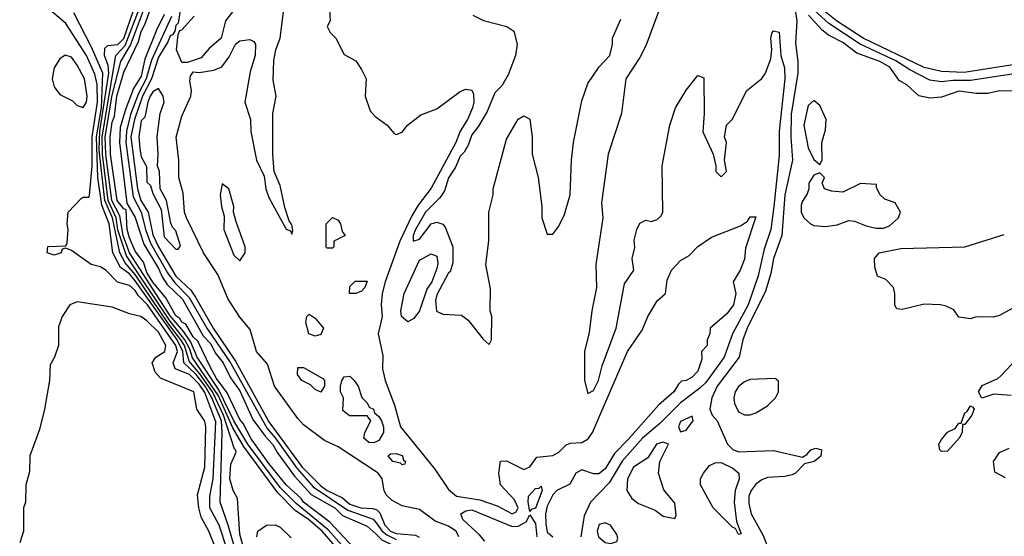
# Model space of a CAD drawing. Header units: inches. Extents: x 2380053 to 2584298, y 380219 to 546618.
# Tile 553 of 656: x 2498771 to 2502166, y 480272 to 482054. Entities that reach past the tile are written whole.
import ezdxf

# ---------------------------------------------------------------- set-up
doc = ezdxf.new("R2010")
doc.units = ezdxf.units.IN
doc.header["$MEASUREMENT"] = 0
doc.layers.add('C4498', color=7, linetype='Continuous')
doc.layers.add('C5408', color=7, linetype='Continuous')

msp = doc.modelspace()

# ---------------------------------------------------------------- linework, layer by layer
at = {"layer": 'C4498', "color": 2}
for points, elevation in [([(2499582, 480090), (2499530, 480279), (2499522.4, 480402.4), (2499508, 480430), (2499495.4, 480470), (2499499.4, 480520.6), (2499517.2, 480562.8), (2499516, 480570), (2499512.1, 480572.1), (2499474.6, 480690), (2499436.1, 480770), (2499392.8, 480832.8), (2499355.8, 480875.8), (2499339.3, 480930), (2499327.4, 480950), (2499284.7, 481004.7), (2499170, 481175.2), (2499135.2, 481215.2), (2499116.6, 481250), (2499091.5, 481370), (2499064.6, 481430), (2499045.4, 481605.4), (2499047.6, 481670), (2499078.8, 481870), (2499076.4, 481896.4), (2499063.7, 481930), (2499064.6, 481955.4), (2499075.2, 481964.8), (2499110, 481968.4), (2499130, 481989.2), (2499196.8, 482183.2)], 14), ([(2499883.5, 480210), (2499814.2, 480290), (2499767.1, 480330), (2499720.7, 480360.7), (2499661.8, 480421.8), (2499542.8, 480582.8), (2499506.3, 480646.3), (2499456.3, 480756.4), (2499367.2, 480887.2), (2499357.7, 480917.7), (2499340.6, 480950), (2499290, 481014.4), (2499139.4, 481239.4), (2499109.7, 481329.7), (2499104.2, 481370), (2499076.9, 481430), (2499057.2, 481590), (2499056, 481650), (2499102.4, 481930), (2499135.5, 481964.5), (2499212.8, 482170)], 10), ([(2499909.9, 480210), (2499834.8, 480294.8), (2499725.1, 480385.1), (2499670, 480440.5), (2499558.4, 480590), (2499510, 480670.7), (2499457.8, 480777.8), (2499383.5, 480890), (2499361.3, 480941.3), (2499337.3, 480977.3), (2499290, 481033), (2499149.9, 481250), (2499128, 481310), (2499116.9, 481376.9), (2499089, 481430), (2499068.1, 481590), (2499066.5, 481650), (2499090, 481793.4), (2499120.4, 481910), (2499153.6, 481966.4), (2499229.1, 482170)], 6), ([(2499936.8, 480216.8), (2499840.6, 480320.6), (2499750, 480389.9), (2499742.4, 480402.4), (2499689.8, 480450), (2499630, 480522.7), (2499570, 480607.7), (2499541.6, 480661.6), (2499530, 480674.7), (2499486.8, 480766.8), (2499450, 480816.4), (2499430, 480851.8), (2499385.4, 480945.4), (2499370, 480960.4), (2499343.9, 481003.9), (2499330, 481011.2), (2499323.2, 481023.2), (2499310, 481032.8), (2499275, 481095), (2499230, 481149), (2499210, 481182), (2499197.8, 481217.8), (2499170, 481255.6), (2499150, 481301.3), (2499142.1, 481330), (2499138, 481398), (2499130, 481401.6), (2499107.1, 481430), (2499084.3, 481590), (2499082.8, 481650), (2499090, 481700.4), (2499098.3, 481721.7), (2499106.4, 481790), (2499130, 481872.7), (2499180.8, 481979.2), (2499190, 482013.1), (2499203, 482037), (2499250, 482168.4)], 2), ([(2499328.3, 482110), (2499317.8, 482042.3), (2499310, 482034.5), (2499305.8, 482014.2), (2499298, 482002), (2499290, 481998.7), (2499282.3, 481977.7), (2499250, 481924.4), (2499226, 481850), (2499194.6, 481790), (2499166.9, 481710), (2499155, 481650), (2499177, 481470), (2499189, 481430), (2499213.8, 481390), (2499230, 481312.2), (2499249.6, 481270), (2499309.8, 481169.8), (2499361.4, 481121.4), (2499377.3, 481097.3), (2499438.6, 480990), (2499515.7, 480875.7), (2499630, 480667), (2499745.8, 480510), (2499810, 480445.6), (2499831.7, 480430), (2499884.4, 480404.4), (2499910, 480383.2), (2499947.3, 480370), (2499988.4, 480368.4), (2500000, 480364.1)], 10), ([(2499838, 482110), (2499842, 482050), (2499832, 482030), (2499842, 482010), (2499862, 481990), (2499890, 481934), (2499930, 481912), (2499950, 481882), (2499966, 481850), (2499962.8, 481790), (2499979.8, 481739.8), (2499998.5, 481718.5), (2500000, 481717.5)], 10), ([(2499512.4, 480150), (2499459, 480310), (2499427.3, 480370), (2499427.4, 480410), (2499438.9, 480470), (2499447.1, 480667.2), (2499410, 480768.6), (2499390, 480796.9), (2499357.3, 480830), (2499307.3, 480850), (2499301.1, 480870), (2499315.6, 480910), (2499310.3, 480930), (2499211.8, 481070), (2499181.5, 481101.5), (2499170, 481120.4), (2499150, 481136.9), (2499108.3, 481148.3), (2499070, 481189.2), (2499050, 481202), (2499018, 481210), (2498950, 481258), (2498930, 481266), (2498918, 481262), (2498914, 481250), (2498890, 481242), (2498866, 481250), (2498868.4, 481271.6), (2498930, 481274), (2498935.3, 481284.7), (2498939, 481330), (2498935.3, 481350), (2498938, 481390), (2498983.1, 481436.9), (2498990, 481442), (2499010, 481442), (2499012, 481448), (2499021.6, 481550), (2499021.7, 481650), (2499040.1, 481770), (2499038.4, 481830), (2499030, 481865.6), (2499001.5, 481930), (2498930, 482040.7), (2498860.5, 482100.5)], 22), ([(2499540, 480140), (2499490.5, 480310.5), (2499462.7, 480390), (2499469.9, 480630), (2499466.7, 480670), (2499434.4, 480750), (2499411.1, 480790), (2499379.5, 480830), (2499337.1, 480870), (2499333.3, 480910), (2499314.5, 480950), (2499170, 481153.2), (2499150, 481177), (2499119.4, 481199.4), (2499092.6, 481250), (2499079.4, 481350), (2499054.5, 481414.5), (2499040.5, 481510), (2499035.9, 481650), (2499052.9, 481750), (2499057.6, 481870), (2499019.4, 481959.4), (2498958, 482078)], 18), ([(2499270, 482072.3), (2499242.6, 482017.4), (2499202.4, 481917.6), (2499190, 481859.5), (2499163.9, 481816.1), (2499136, 481744), (2499118.3, 481681.7), (2499115.1, 481630), (2499141.1, 481421.1), (2499170, 481372.2), (2499199.2, 481279.2), (2499250, 481195.6), (2499264.2, 481164.2), (2499280.4, 481140.4), (2499333.2, 481090), (2499403.8, 480963.8), (2499430, 480935.5), (2499444.8, 480904.8), (2499473.1, 480870), (2499498.7, 480818.7), (2499530, 480774), (2499575.5, 480675.5), (2499617.6, 480617.6), (2499643.6, 480590), (2499660.2, 480560.2), (2499719.3, 480479.3), (2499776.4, 480416.4), (2499857.6, 480370), (2499884.2, 480344.2), (2499970, 480307.2), (2500000, 480279.2)], 2), ([(2500000, 480494.6), (2499870, 480580.5), (2499822, 480602), (2499750, 480656.9), (2499730, 480678.4), (2499650, 480789.4), (2499625.9, 480865.9), (2499588.4, 480910), (2499565.6, 480985.6), (2499530, 481027.6), (2499489.7, 481090), (2499454.7, 481174.7), (2499404.8, 481250), (2499346, 481370), (2499339.8, 481390), (2499335.2, 481455.2), (2499319.8, 481510), (2499319.7, 481570), (2499311.3, 481648.7), (2499330, 481721), (2499361.2, 481790), (2499364, 481810), (2499358, 481842), (2499360.4, 481859.6), (2499370, 481874), (2499390, 481872), (2499440.4, 481879.6), (2499468.9, 481891.1), (2499493.6, 481926.4), (2499515.3, 481970), (2499530, 481981), (2499565.4, 481985.4), (2499578.8, 481978.8), (2499584.7, 481970), (2499582.8, 481930), (2499565.5, 481874.5), (2499547.7, 481770), (2499567.7, 481710), (2499567.9, 481667.9), (2499588, 481570), (2499614, 481514), (2499620.5, 481470), (2499630, 481441), (2499690, 481332), (2499705.4, 481325.4), (2499710, 481314), (2499712.9, 481327.1), (2499710, 481346), (2499700.2, 481360.2), (2499685.6, 481405.6), (2499670, 481482), (2499649, 481530), (2499643.7, 481590), (2499643.7, 481730), (2499656.2, 481790), (2499645.8, 481845.8), (2499647.3, 481912.7), (2499654, 481950), (2499669.3, 481990), (2499682, 482090)], 10), ([(2499519.6, 482100.4), (2499480.7, 482050), (2499466, 481990), (2499425.2, 481954.8), (2499397.3, 481922.7), (2499350, 481906), (2499330, 481906), (2499311.8, 481950), (2499317.6, 482002.4), (2499323.3, 482016.7), (2499330, 482019.1), (2499373.3, 482066.7)], 10), ([(2499294.7, 482065.3), (2499226, 481914), (2499207.7, 481850), (2499180.6, 481799.4), (2499153.6, 481726.4), (2499139.4, 481670), (2499137.4, 481630), (2499162.8, 481442.8), (2499190.7, 481390), (2499206.4, 481326.4), (2499222.9, 481282.9), (2499281.3, 481181.3), (2499306.1, 481146.1), (2499355.8, 481095.8), (2499416.4, 480990), (2499498.2, 480870), (2499624.4, 480644.4), (2499652.1, 480612.1), (2499726.5, 480506.5), (2499782.9, 480442.9), (2499902.6, 480362.6), (2499990, 480331), (2500000, 480318)], 6), ([(2499490, 480122.7), (2499423.6, 480290), (2499397.6, 480337.6), (2499389.6, 480370), (2499384.5, 480415.5), (2499409.7, 480510), (2499413.3, 480650), (2499409.6, 480669.6), (2499382, 480710), (2499371.6, 480770), (2499257.2, 480817.2), (2499238, 480838), (2499228.7, 480870), (2499241.2, 480890), (2499272, 480910), (2499274.7, 480930), (2499250, 480975.6), (2499210, 481015.1), (2499188.7, 481030), (2499150, 481039.5), (2499090, 481062.9), (2498970, 481081.2), (2498944.7, 481070), (2498918, 481030), (2498905.4, 480994.6), (2498904.7, 480930), (2498891.3, 480890), (2498876, 480864), (2498874, 480810), (2498857.3, 480710), (2498839.8, 480640.2), (2498806.8, 480550), (2498805.4, 480494.6), (2498792, 480450), (2498791.3, 480390), (2498784.7, 480370), (2498784.7, 480290), (2498771.3, 480250)], 26), ([(2500000, 480598), (2499990, 480594), (2499975.3, 480595.3), (2499958, 480610), (2499962, 480630), (2499982, 480670), (2499970, 480688), (2499908, 480688), (2499886, 480706), (2499888, 480750), (2499878, 480770), (2499878, 480790), (2499882, 480810), (2499890, 480822), (2499910, 480824.7), (2499924.7, 480810), (2499938, 480790), (2499951, 480751), (2499970, 480732), (2499976.9, 480716.9), (2499991, 480710), (2499996, 480696), (2500000, 480692.8)], 6), ([(2499589.5, 480270), (2499592.7, 480290), (2499622, 480310), (2499651.7, 480311.7), (2499670, 480303), (2499706.9, 480266.9)], 10)]:
    msp.add_lwpolyline(points, dxfattribs=dict(at, elevation=elevation))
for points, elevation in [([(2498927.9, 481932.1), (2498910, 481919), (2498890, 481888), (2498883, 481850), (2498890, 481822), (2498910, 481796), (2498953.7, 481773.7), (2498970, 481758), (2498990, 481751.3), (2499001.2, 481770), (2499003.7, 481790), (2498994.3, 481850), (2498970, 481897.2), (2498950, 481925.2)], 26), ([(2499250, 481817.2), (2499230, 481805.1), (2499221.5, 481790), (2499213, 481770), (2499202.8, 481717.2), (2499190, 481705.2), (2499182.3, 481650), (2499186, 481610), (2499190, 481581), (2499208.1, 481548.1), (2499210, 481494), (2499222, 481482), (2499230, 481454), (2499258.8, 481398.8), (2499270, 481304.7), (2499310, 481262), (2499318, 481262), (2499326, 481274), (2499310, 481326), (2499298, 481338), (2499292.1, 481352.1), (2499277.2, 481430), (2499255.3, 481470), (2499253.2, 481530), (2499246, 481550), (2499249, 481590), (2499245.2, 481650), (2499256, 481730), (2499269.2, 481770), (2499266, 481790)], 14), ([(2499470, 481488), (2499463, 481450), (2499467, 481410), (2499476.8, 481376.8), (2499475.5, 481330), (2499510, 481242), (2499530, 481222), (2499548.7, 481250), (2499549.1, 481270.9), (2499517.2, 481357.2), (2499509, 481390), (2499509.2, 481410), (2499492, 481470)], 10), ([(2499830, 481266), (2499828, 481270), (2499828, 481350), (2499850, 481372), (2499870, 481362), (2499878, 481350), (2499883.6, 481323.6), (2499894, 481310), (2499854, 481290), (2499854, 481270), (2499850, 481266)], 6), ([(2499930, 481109), (2499908.7, 481110), (2499910, 481134), (2499928.4, 481151.6), (2499970, 481152), (2499962, 481130), (2499950, 481118)], 6), ([(2499790, 480962), (2499768, 480970), (2499758, 481010), (2499762, 481030), (2499770, 481038), (2499790, 481024.7), (2499818.8, 480990), (2499810, 480968)], 6), ([(2499810, 480768.7), (2499790, 480778), (2499774.6, 480794.6), (2499744, 480810), (2499729.2, 480830), (2499730, 480854), (2499750, 480854), (2499816.9, 480816.9), (2499822, 480810), (2499822, 480790)], 6)]:
    msp.add_lwpolyline(points, close=True, dxfattribs=dict(at, elevation=elevation))
at = {"layer": 'C5408', "color": 2}
for points, elevation in [([(2501443.5, 482103.5), (2501450.5, 482050.5), (2501447, 481973), (2501454.7, 481910), (2501454.4, 481870), (2501432, 481728), (2501430.2, 481650), (2501436.5, 481570), (2501410.2, 481450), (2501398.9, 481310), (2501370.3, 481230), (2501361.3, 481178.7), (2501342.8, 481117.2), (2501279.6, 480990), (2501265.3, 480950), (2501252.2, 480890), (2501176, 480790), (2501158.4, 480750), (2501150.6, 480710), (2501158.8, 480690), (2501176.4, 480670), (2501212, 480590), (2501230, 480572), (2501250, 480563.1), (2501370, 480568.2), (2501470, 480544.7), (2501486, 480554), (2501499, 480570), (2501516.3, 480576.3), (2501536, 480570), (2501535.3, 480555.3), (2501532.5, 480547.5), (2501511, 480530), (2501478, 480522), (2501446.8, 480490), (2501435.4, 480484.6), (2501410, 480478), (2501350, 480474.7), (2501330, 480466.6), (2501310, 480451.5), (2501293.4, 480430), (2501285.5, 480410), (2501285.3, 480385.3), (2501294, 480350), (2501335.2, 480275.2), (2501363, 480203)], 18), ([(2500334, 482070), (2500370.7, 482050.7), (2500450.7, 482030.7), (2500474.8, 482014.8), (2500486.8, 481970), (2500480.7, 481930), (2500456.1, 481863.9), (2500433.8, 481826.2), (2500410, 481801.2), (2500382.9, 481737.1), (2500353.8, 481686.2), (2500330, 481657.2), (2500318.3, 481621.7), (2500303.4, 481596.6), (2500290, 481583.7), (2500274.4, 481545.6), (2500250, 481509), (2500236.7, 481463.3), (2500220.6, 481439.4), (2500170.5, 481390), (2500136.4, 481330), (2500128, 481310), (2500128.5, 481290), (2500150, 481297.1), (2500189.6, 481350.4), (2500210, 481355.8), (2500230, 481348.5), (2500238.9, 481338.9), (2500264.9, 481270), (2500264.8, 481215.2), (2500255.6, 481184.4), (2500250, 481180.9), (2500210, 481105.2), (2500205.5, 481085.5), (2500208.4, 481048.4), (2500230, 481038), (2500294.8, 481034.8), (2500318, 481018), (2500370, 480952), (2500390, 480934), (2500398, 480950), (2500399, 481030), (2500394, 481050), (2500394.6, 481125.4), (2500379, 481210), (2500388.9, 481291.1), (2500388.7, 481390), (2500404, 481450), (2500404, 481470), (2500450, 481642), (2500490, 481711.3), (2500510, 481722), (2500530, 481711.3), (2500538.8, 481650), (2500538.8, 481590), (2500558.8, 481510), (2500571.3, 481410), (2500571.3, 481370), (2500590, 481314), (2500610, 481314), (2500630, 481342), (2500650, 481382), (2500669, 481450), (2500674, 481570), (2500681.2, 481630), (2500710, 481774), (2500730, 481834), (2500768.9, 481891.1), (2500806, 481930), (2500815.3, 481970), (2500815.3, 481990), (2500844.7, 482055.3)], 14), ([(2500975.6, 482084.4), (2500930, 481964), (2500910, 481924), (2500861, 481850), (2500846.8, 481730), (2500800.7, 481590), (2500778, 481422), (2500782, 481370), (2500757.6, 481210), (2500760.3, 481130), (2500744.4, 481050), (2500735.5, 480975.5), (2500719.1, 480910), (2500719.3, 480810), (2500730, 480764.7), (2500750, 480774.8), (2500767.3, 480810), (2500780.1, 480859.9), (2500827.6, 480990), (2500856.9, 481143.1), (2500889.2, 481190), (2500883.7, 481230), (2500892.1, 481267.9), (2500890, 481294), (2500899, 481330), (2500910, 481352), (2500930, 481362), (2500950, 481358), (2500970, 481364.7), (2500983.1, 481376.9), (2500988.7, 481390), (2500986.6, 481550), (2501012.7, 481690), (2501032.7, 481750), (2501070, 481810.8), (2501110, 481862), (2501130, 481854), (2501132, 481730), (2501127.1, 481667.1), (2501162, 481590), (2501172, 481550), (2501172, 481530), (2501190, 481512), (2501208, 481530), (2501202, 481570), (2501208, 481630), (2501202, 481650), (2501208.7, 481690), (2501228, 481710), (2501279, 481810), (2501330, 481851), (2501342.7, 481870), (2501360.9, 481919.1), (2501365.2, 481950), (2501361.2, 481990), (2501366, 482010), (2501370, 482016), (2501390, 482011.3), (2501395.5, 481930), (2501408.3, 481888.3), (2501410.2, 481850.2), (2501390.2, 481670), (2501390, 481586), (2501371.9, 481410), (2501361.6, 481330), (2501338, 481262), (2501317.8, 481170), (2501282.7, 481070), (2501229.1, 480970), (2501200.3, 480890), (2501136.9, 480803.1), (2501117, 480783), (2501050, 480732.1), (2500978.8, 480661.2), (2500919.1, 480610), (2500848.3, 480531.7), (2500803.5, 480456.5), (2500739.5, 480390), (2500717.8, 480342.2), (2500705.8, 480270)], 14), ([(2502210, 481808), (2502150, 481808.7), (2502110, 481799.3), (2502070, 481799.6), (2502010, 481807.6), (2501950, 481787.3), (2501910, 481783.7), (2501871.9, 481791.9), (2501830, 481829), (2501803.9, 481843.9), (2501771.6, 481890), (2501737, 481910), (2501658.2, 481938.2), (2501610, 481975.1), (2501560.7, 482000.7), (2501538, 482018), (2501490.9, 482070)], 18), ([(2502290, 481881.2), (2502050, 481843.7), (2501990, 481844.7), (2501950, 481839.8), (2501910, 481845.6), (2501840.5, 481880.5), (2501792.3, 481912.3), (2501669.4, 481969.4), (2501561.1, 482041.1), (2501498.2, 482098.1)], 14), ([(2502269.8, 481909.8), (2502028.3, 481871.7), (2501950, 481875.8), (2501890, 481889), (2501679.7, 481990), (2501587.8, 482050), (2501530, 482096.2)], 10), ([(2500000, 481717.5), (2500038, 481690), (2500062, 481662), (2500070, 481658), (2500090, 481666), (2500108.7, 481690), (2500154.2, 481725.8), (2500210, 481746.8), (2500290, 481806), (2500310, 481814), (2500330, 481811), (2500336.7, 481796.7), (2500337.4, 481770), (2500332.6, 481750), (2500315.5, 481710), (2500290.2, 481670), (2500275.4, 481630), (2500190, 481473.3), (2500145.4, 481414.6), (2500123, 481377), (2500081.6, 481290), (2500031.3, 481150), (2500021.6, 481110), (2500017.8, 481070), (2500021.7, 481030), (2500007.2, 480970), (2500024, 480896), (2500022.8, 480850), (2500031, 480809), (2500064.2, 480724.2), (2500084, 480650), (2500203.2, 480503.2), (2500250, 480433.4), (2500277.3, 480410), (2500357.6, 480397.6), (2500417.4, 480377.4), (2500470, 480349.1), (2500483.3, 480356.7), (2500489.6, 480370), (2500477.6, 480397.6), (2500429.4, 480449.4), (2500424, 480490), (2500428.7, 480531.3), (2500450, 480532), (2500510, 480502), (2500530, 480512), (2500554.6, 480545.4), (2500610, 480550.4), (2500630, 480562.4), (2500654, 480586), (2500670, 480593), (2500710, 480596), (2500731.5, 480608.5), (2500746.6, 480630), (2500867.3, 480910), (2500917.2, 480982.8), (2500937.2, 481030), (2500970, 481084.7), (2500998, 481110), (2501004.1, 481155.9), (2501019, 481190), (2501050, 481222.8), (2501079.6, 481240.4), (2501110, 481271.3), (2501156.5, 481303.5), (2501257.2, 481342.8), (2501280.4, 481359.6), (2501290, 481374), (2501310, 481374), (2501273.7, 481266.3), (2501270, 481228), (2501256, 481190), (2501231, 481150), (2501240.7, 481110), (2501232.7, 481070), (2501210, 481039), (2501152, 480990), (2501151.3, 480970), (2501142, 480950), (2501142, 480930), (2501122, 480910), (2501123.6, 480883.6), (2501110, 480841.2), (2501090, 480820.9), (2501069.3, 480809.3), (2501053.2, 480806.8), (2501043, 480797), (2501027.3, 480770), (2500974.9, 480725.1), (2500870, 480605.4), (2500822, 480558), (2500790, 480504.2), (2500767.9, 480487.9), (2500750, 480487.6), (2500710, 480501), (2500688.9, 480490), (2500668.7, 480451.3), (2500623.7, 480430), (2500610, 480415.1), (2500590, 480376), (2500584.5, 480350), (2500585.5, 480314.5), (2500590, 480286.7), (2500610, 480270.4)], 10), ([(2502250, 481089.3), (2502150, 481034), (2502128.4, 481028.4), (2502070, 481028.7), (2502050, 481022), (2502010, 481028), (2501992.7, 481052.7), (2501966, 481066), (2501946, 481070), (2501890, 481072.3), (2501814.6, 481054.6), (2501796.4, 481056.4), (2501789.2, 481069.2), (2501789.2, 481110), (2501784, 481130), (2501758, 481158), (2501729.1, 481169.1), (2501720.2, 481200.2), (2501719, 481230), (2501735.3, 481250), (2501810, 481264.9), (2502030, 481270.3), (2502166.5, 481313.5)], 18), ([(2502190, 480758), (2502130, 480762), (2502088.4, 480748.4), (2502078, 480770), (2502090, 480792), (2502144, 480816), (2502154.6, 480825.4), (2502210, 480884.7)], 18), ([(2500000, 480692.8), (2500010, 480684.7), (2500018.8, 480670), (2500026, 480650), (2500026, 480630), (2500010, 480602), (2500000, 480598)], 6), ([(2502170, 480474), (2502133.6, 480493.6), (2502129.3, 480530), (2502150, 480560.7), (2502183.7, 480576.3)], 18), ([(2500286, 480270), (2500276.2, 480290), (2500250, 480307.3), (2500203.7, 480323.7), (2500150, 480364.5), (2500090, 480377.3), (2500055.3, 480395.3), (2500035.2, 480415.2), (2500027.8, 480430), (2500021.6, 480470), (2500007, 480490), (2500000, 480494.6)], 10), ([(2500000, 480364.1), (2500003, 480363), (2500013, 480353), (2500030.2, 480310), (2500049.5, 480289.5), (2500070, 480282), (2500136.4, 480276.4), (2500148.5, 480268.5)], 10), ([(2500375.2, 480255.2), (2500357.2, 480277.2), (2500298.9, 480330), (2500292, 480350), (2500310, 480360.3), (2500330, 480363.2), (2500470, 480305.7), (2500490, 480306.7), (2500518.2, 480321.9), (2500530, 480346), (2500550, 480316), (2500554.2, 480270)], 6), ([(2500000, 480318), (2500021.5, 480290), (2500037.1, 480277.1), (2500070, 480261.1)], 6), ([(2500000, 480279.2), (2500020.2, 480260.2), (2500060.1, 480240.1), (2500095.8, 480230), (2500133.5, 480193.5), (2500179.3, 480159.3), (2500233.6, 480130), (2500302.6, 480082.6), (2500358.5, 480058.5), (2500410, 480051.7), (2500459, 480061), (2500523.2, 480096.8), (2500570, 480141.3), (2500600.9, 480159.1), (2500670, 480163.5), (2500710, 480150.1), (2500751.9, 480110), (2500790, 480037), (2500794.2, 480000)], 2)]:
    msp.add_lwpolyline(points, dxfattribs=dict(at, elevation=elevation))
for points, elevation in [([(2501510, 481775.3), (2501490, 481758), (2501475.5, 481690), (2501490, 481612), (2501510, 481572), (2501530, 481554), (2501538, 481570), (2501537.2, 481630), (2501550, 481674), (2501552.7, 481710), (2501530, 481758)], 22), ([(2501530, 481526), (2501510, 481518), (2501492, 481490), (2501492, 481470), (2501486.4, 481453.6), (2501470, 481428), (2501466.2, 481413.8), (2501465.5, 481390), (2501474.8, 481370), (2501498, 481350), (2501510, 481344), (2501550, 481341), (2501590, 481346.8), (2501630, 481361), (2501650, 481358.8), (2501690, 481342.8), (2501724.7, 481335.3), (2501750, 481334.8), (2501770, 481342.8), (2501802, 481370), (2501808.7, 481390), (2501790, 481422), (2501754.6, 481434.6), (2501738, 481450), (2501726, 481474), (2501726, 481486), (2501670, 481488.7), (2501610, 481459), (2501570, 481462), (2501546, 481470), (2501538, 481490), (2501546, 481510)], 22), ([(2500110, 481012.3), (2500087.3, 481030), (2500085.1, 481050), (2500096.9, 481110), (2500150, 481224), (2500190, 481246), (2500210, 481238), (2500213, 481213), (2500210, 481195.3), (2500193, 481150), (2500175.4, 481124.6), (2500150.3, 481050), (2500130, 481022.9)], 10), ([(2501376.4, 480816.4), (2501290, 480813.2), (2501270, 480805.2), (2501250, 480789.2), (2501238, 480770), (2501233.4, 480750), (2501236.3, 480730), (2501250, 480701), (2501270, 480691), (2501290, 480691), (2501310, 480698), (2501350, 480722), (2501378, 480750), (2501388, 480770), (2501388, 480790), (2501387.3, 480807.3)], 22), ([(2501950, 480564), (2501944, 480570), (2501940.9, 480590), (2501950, 480606), (2501970, 480630.7), (2501996.5, 480643.5), (2502010, 480662), (2502018, 480662), (2502030, 480698), (2502038, 480702), (2502050, 480722), (2502058, 480718), (2502062, 480710), (2502054.8, 480690), (2502030, 480658), (2502022, 480658), (2502021, 480630), (2502010.8, 480610), (2501970, 480566)], 18), ([(2501090, 480686), (2501050, 480668), (2501042.8, 480650), (2501050, 480632), (2501070, 480638), (2501094, 480670)], 18), ([(2500990, 480597.2), (2500967.3, 480590), (2500937.3, 480542.7), (2500888.4, 480510), (2500867, 480470), (2500864.9, 480430), (2500882.5, 480402.5), (2500905.2, 480385.2), (2500962, 480362), (2500990, 480341), (2501030, 480334), (2501035.3, 480344.7), (2501030, 480386), (2500992.5, 480432.5), (2500974, 480490), (2500979, 480530), (2501008, 480590)], 18), ([(2500090, 480518), (2500084, 480524), (2500058, 480530), (2500042, 480550), (2500050, 480556), (2500070, 480558), (2500090, 480551.3), (2500095.3, 480535.3), (2500102, 480530), (2500099.6, 480520.4)], 6), ([(2501250, 480278), (2501239, 480299), (2501230, 480302), (2501162.9, 480370), (2501119, 480450), (2501119, 480470), (2501129.2, 480490), (2501150, 480516), (2501170, 480526), (2501190, 480526.8), (2501230, 480506.8), (2501250.7, 480490), (2501252.7, 480470), (2501238.7, 480430), (2501234.9, 480390), (2501242.8, 480322.8), (2501259.6, 480280.4)], 14), ([(2500530, 480358), (2500524.5, 480390), (2500526, 480410), (2500550, 480437), (2500562, 480438), (2500570, 480444.7), (2500572.8, 480430), (2500550, 480369.2), (2500535.3, 480364.7)], 6), ([(2500790, 480319), (2500770, 480313.2), (2500762, 480290), (2500767.3, 480270), (2500790, 480251), (2500810, 480246.8), (2500830, 480254), (2500834, 480266), (2500830, 480278), (2500808, 480310)], 18)]:
    msp.add_lwpolyline(points, close=True, dxfattribs=dict(at, elevation=elevation))

doc.saveas('drawing.dxf')
